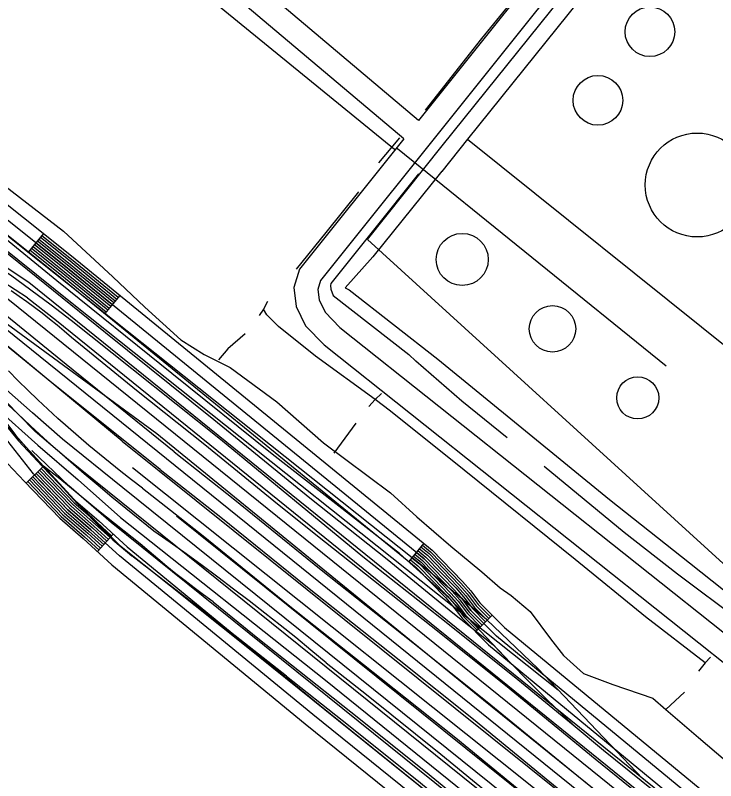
# Model space of a CAD drawing. Extents: x 3297753 to 3335611, y 652252 to 677623.
# Drawn here: x 3307998 to 3308890, y 666790 to 667766 of the extents above; entities that cross this region are included whole.
import ezdxf

# ---------------------------------------------------------------- set-up
doc = ezdxf.new("R2010")
doc.units = 0
for name, color, linetype in [('V-DOMW-TANK', 7, 'Continuous'), ('V-RAIL-TRAK', 7, 'Continuous'), ('V-ROAD-CNTR', 7, 'Continuous'), ('V-SITE-OTLN', 7, 'Continuous'), ('V-TOPO-SHOR', 7, 'Continuous'), ('V-UTIL-LINE', 7, 'Continuous')]:
    doc.layers.add(name, color=color, linetype=linetype)

msp = doc.modelspace()

# ---------------------------------------------------------------- linework, layer by layer
at = {"layer": 'V-DOMW-TANK'}
for centre, radius in [((3308806.61, 667744.63), 31.6), ((3308740.39, 667657.28), 31.68), ((3308866.88, 667549.43), 66.21), ((3308567.4, 667454.52), 33.14), ((3308682.42, 667366.08), 29.6), ((3308791.08, 667278.17), 26.83)]:
    msp.add_circle(centre, radius, dxfattribs=at)
at = {"layer": 'V-RAIL-TRAK'}
msp.add_line((3308122.21, 667097.14), (3308146.13, 667076.95), dxfattribs=at)
for points in [[(3308487.6, 667079.88), (3308325.09, 667206.48), (3308197.1, 667309.17), (3308050.59, 667427.14), (3307921.78, 667532.67), (3307787.42, 667639.37), (3307672.35, 667731.32), (3307557.4, 667821.77), (3307548.01, 667828.43), (3307538.5, 667834.92), (3307528.88, 667841.24), (3307519.15, 667847.39)], [(3307522.76, 667831.18), (3307532.52, 667824.93), (3307542.17, 667818.52), (3307551.7, 667811.93), (3307561.12, 667805.18), (3307570.42, 667798.26), (3307579.59, 667791.19), (3307588.64, 667783.95), (3307597.56, 667776.55), (3307606.35, 667769), (3307706.27, 667688.07), (3307844.65, 667576.99), (3307980.34, 667468.37), (3308112.82, 667361.28), (3308250.76, 667250.68), (3308373.27, 667151.03), (3308471.89, 667072.5)], [(3307519.1, 667739.62), (3307529.36, 667730.9), (3307533.86, 667726.95), (3307539.49, 667722.02), (3307549.48, 667712.98), (3307559.32, 667703.79), (3307569.01, 667694.43), (3307578.55, 667684.92), (3307587.94, 667675.26), (3307597.17, 667665.46), (3307606.25, 667655.51), (3307615.16, 667645.41), (3307623.92, 667635.17), (3307625.95, 667632.71), (3307632.51, 667624.8), (3307690.54, 667561.92), (3307726.85, 667522.6), (3307845.4, 667395.99), (3307937.92, 667295.7), (3307954.05, 667278.22), (3308033.66, 667191.2)], [(3307624.05, 667657.52), (3307648.97, 667641.4), (3307674, 667625.47), (3307699.15, 667609.72), (3307724.41, 667594.15), (3307749.79, 667578.76), (3307889.29, 667494.3), (3307904.25, 667486.43), (3307919.1, 667478.34), (3307933.83, 667470.04), (3307948.44, 667461.54), (3307962.93, 667452.83), (3307977.29, 667443.91), (3307991.52, 667434.79), (3308017.49, 667415.78), (3308043.33, 667396.6), (3308069.05, 667377.26), (3308146.4, 667315.53), (3308259.5, 667225.63), (3308440.69, 667076.26)], [(3308200.23, 667209.25), (3308062.58, 667320.68), (3307956.99, 667406.41), (3307888.45, 667461.58), (3307841.5, 667498.54)], [(3308182.56, 667187.14), (3308041.62, 667299.62), (3307921.64, 667397.67), (3307875.47, 667439.26)], [(3307992.48, 667414.79), (3308002.54, 667407.95), (3308012.48, 667400.95), (3308022.3, 667393.77), (3308031.99, 667386.42), (3308041.56, 667378.91), (3308050.99, 667371.24), (3308060.29, 667363.4), (3308069.46, 667355.41), (3308152.17, 667287.84), (3308239.5, 667218.67), (3308332.16, 667143.2), (3308393.22, 667094.31)], [(3308160, 667163.32), (3308146.07, 667173.86), (3308132.27, 667184.57), (3308118.59, 667195.44), (3308105.04, 667206.46), (3308091.61, 667217.63), (3308078.31, 667228.96), (3308065.15, 667240.45), (3308052.11, 667252.08), (3308039.22, 667263.86), (3308026.46, 667275.79), (3308013.83, 667287.87), (3308001.35, 667300.09), (3307989.01, 667312.45)], [(3308174.56, 667108.45), (3308156.54, 667122.71), (3308138.65, 667137.14), (3308120.89, 667151.72), (3308103.27, 667166.47), (3308085.78, 667181.38), (3308068.43, 667196.45), (3308051.22, 667211.68), (3308034.14, 667227.06), (3308017.21, 667242.59), (3308000.42, 667258.28), (3307983.77, 667274.12)], [(3308200.23, 667209.25), (3308277.6, 667148.47), (3308385.68, 667060.61), (3308504.5, 666966.62), (3308599.3, 666890.83), (3308713.47, 666797.33), (3308809.39, 666719.65), (3308899.49, 666646.79), (3309006.98, 666562.18), (3309083.55, 666500.04), (3309177.47, 666427.23), (3309272.01, 666350.35), (3309380.65, 666261.94), (3309413.56, 666234.06)], [(3308033.66, 667191.2), (3308058.63, 667163.9), (3308095.73, 667123.51), (3308122.21, 667097.14)], [(3308157.08, 667092.39), (3308103.68, 667134.4), (3308054.42, 667174.83), (3308033.66, 667191.2)], [(3308182.56, 667187.14), (3308259.92, 667126.36), (3308368.01, 667038.5), (3308486.83, 666944.52), (3308581.62, 666868.73), (3308695.79, 666775.22), (3308791.71, 666697.54), (3308881.82, 666624.68), (3308989.3, 666540.07), (3309065.87, 666477.93), (3309159.8, 666405.12), (3309254.34, 666328.24), (3309362.97, 666239.83), (3309395.88, 666211.95)], [(3308160, 667163.32), (3308237.36, 667102.55), (3308345.44, 667014.68), (3308464.26, 666920.7), (3308559.06, 666844.91), (3308673.23, 666751.4), (3308769.15, 666673.71), (3308859.26, 666600.85), (3308966.74, 666516.25), (3309043.31, 666454.1), (3309137.24, 666381.3), (3309231.77, 666304.42), (3309340.41, 666216.01), (3309373.32, 666188.13)], [(3308393.91, 666940.77), (3308374.6, 666956.81), (3308355.15, 666972.7), (3308335.58, 666988.43), (3308315.88, 667004), (3308296.06, 667019.41), (3308276.11, 667034.66), (3308256.04, 667049.74), (3308235.85, 667064.67), (3308215.54, 667079.43), (3308195.1, 667094.02), (3308174.56, 667108.45)], [(3308393.22, 667094.31), (3308527.93, 666987.73), (3308622.72, 666911.94), (3308736.89, 666818.43), (3308832.81, 666740.75), (3308922.92, 666667.89), (3309030.4, 666583.29), (3309106.97, 666521.14), (3309200.9, 666448.34), (3309295.44, 666371.45), (3309404.07, 666283.05), (3309436.98, 666255.17)], [(3308249.79, 667018.38), (3308237.79, 667027.1), (3308225.89, 667035.97), (3308214.12, 667045), (3308202.46, 667054.18), (3308190.93, 667063.51), (3308179.52, 667072.99), (3308168.23, 667082.61), (3308157.08, 667092.39)], [(3308343.55, 666923.7), (3308277.93, 666975.02), (3308212.12, 667026.1), (3308146.13, 667076.95)], [(3308440.69, 667076.26), (3308538.67, 666998.82), (3308633.47, 666923.03), (3308708.66, 666861.44), (3308747.64, 666829.52), (3308843.56, 666751.83), (3308933.66, 666678.98), (3309041.15, 666594.38), (3309117.72, 666532.22), (3309211.65, 666459.42), (3309306.18, 666382.54), (3309414.82, 666294.13), (3309447.73, 666266.25)], [(3308628.75, 666940.6), (3308551.34, 667022.45), (3308509.27, 667060.56), (3308487.6, 667079.88)], [(3308471.89, 667072.5), (3308555.37, 667004.45), (3308606.22, 666963.75), (3308628.75, 666940.6), (3308651.49, 666917.66), (3308674.43, 666894.92), (3308708.66, 666861.44)], [(3308249.79, 667018.38), (3308306.79, 666972.04), (3308425.61, 666878.06), (3308520.41, 666802.27), (3308634.58, 666708.77), (3308730.49, 666631.08), (3308820.6, 666558.22), (3308928.09, 666473.62), (3309004.66, 666411.47), (3309098.58, 666338.67), (3309193.12, 666261.79), (3309301.76, 666173.38), (3309334.67, 666145.5)], [(3308393.91, 666940.77), (3308445.2, 666900.2), (3308539.99, 666824.41), (3308654.17, 666730.91), (3308750.08, 666653.22), (3308840.19, 666580.36), (3308947.67, 666495.76), (3309024.24, 666433.61), (3309118.17, 666360.81), (3309212.71, 666283.93), (3309321.34, 666195.52), (3309354.25, 666167.64)], [(3308343.55, 666923.7), (3308414.58, 666867.52), (3308509.38, 666791.73), (3308623.55, 666698.22), (3308719.47, 666620.54), (3308809.57, 666547.68), (3308917.06, 666463.08), (3308993.63, 666400.93), (3309087.56, 666328.13), (3309182.09, 666251.24), (3309290.73, 666162.84), (3309323.64, 666134.95)]]:
    msp.add_lwpolyline(points, dxfattribs=at)
at = {"layer": 'V-ROAD-CNTR'}
for p, q in [((3308033.56, 667487.52), (3308014.83, 667464.09)), ((3308130.84, 667408.81), (3308111.89, 667385.55)), ((3308033.11, 667190.26), (3308011.48, 667169.47)), ((3308122.61, 667104.6), (3308102.42, 667082.41)), ((3308518.45, 667092.96), (3308499.5, 667069.71)), ((3308605.47, 667001.41), (3308584.2, 666980.25))]:
    msp.add_line(p, q, dxfattribs=at)
for points in [[(3308511.6, 667631.63), (3308052.7, 668018.79), (3308035.04, 668008.38), (3307944.7, 667909.74)], [(3308492.85, 667608.19), (3308050.79, 667981.16)], [(3308797.5, 666792.97), (3308663.64, 666933.54), (3308598.53, 666995.81), (3308524.32, 667057.88), (3308011.86, 667465.51), (3307575, 667815.59), (3307529.39, 667849.17), (3307478.1, 667880.5), (3307430.84, 667905), (3307380.79, 667920.47), (3307319.91, 667938.04), (3307263.67, 667948.39), (3307190.03, 667956.96), (3307126.98, 667954.45), (3307068.6, 667948.42), (3307001.07, 667936.62), (3306951.34, 667922.79), (3306897.7, 667903.7), (3306855.01, 667884.8), (3306802.66, 667857.25), (3306759.41, 667828.06), (3306727.63, 667803.79), (3306348.71, 667491.51), (3305854.75, 667088.55)], [(3305711.53, 666949.64), (3305855.92, 667063.43), (3306240.04, 667378.77), (3306740.28, 667791.71), (3306788.33, 667827.78), (3306846.06, 667861.82), (3306897.95, 667887.63), (3306952.37, 667907.91), (3307023.59, 667925.94), (3307097.58, 667934.9), (3307186.25, 667939.61), (3307257.27, 667931.72), (3307316, 667918.41), (3307371.73, 667908.58), (3307429.81, 667885.07), (3307485, 667856.92), (3307526.8, 667831.05), (3307591.8, 667782.72), (3308072.56, 667396.96), (3308689.54, 666906.34)], [(3308731.42, 667906.37), (3308511.6, 667631.63)], [(3307508.87, 667896.69), (3307549.78, 667872.12), (3307590.11, 667845.5), (3307642.73, 667799.82), (3308069.24, 667459.01), (3308529.16, 667084.23), (3308567.89, 667044.13), (3308578.37, 667032.31), (3308589.87, 667017.09), (3308621.23, 666985.57), (3309315.86, 666412.94), (3309592.5, 666185.58), (3309626.39, 666152.16), (3309672.49, 666107.65), (3309700.04, 666081.79), (3309750.72, 666027.44), (3309852.73, 665909.2), (3309882.48, 665882.78), (3309935.73, 665830.08)], [(3308754.84, 667887.63), (3308386.98, 667427.85), (3308383.32, 667416.09), (3308385, 667403.25), (3308392.7, 667387.26), (3308411.61, 667367.95), (3308916.05, 666966.9)], [(3309937.06, 665807.67), (3309872.22, 665871.83), (3309842.03, 665898.65), (3309739.55, 666017.42), (3309689.41, 666071.19), (3309662.15, 666096.79), (3309615.92, 666141.43), (3309582.45, 666174.42), (3309306.32, 666401.35), (3308611.12, 666974.47), (3308578.52, 667007.24), (3308566.76, 667022.8), (3308556.88, 667033.93), (3308518.99, 667073.17), (3308059.82, 667447.33), (3307633.13, 667788.29), (3307581.02, 667833.52), (3307541.78, 667859.43), (3307501.82, 667883.43)], [(3307494.76, 667870.17), (3307533.78, 667846.73), (3307571.93, 667821.55), (3307623.53, 667776.76), (3308050.4, 667435.66), (3308508.83, 667062.11), (3308545.87, 667023.74), (3308555.15, 667013.28), (3308567.17, 666997.38), (3308601, 666963.36), (3309296.79, 666389.77), (3309572.4, 666163.26), (3309605.44, 666130.69), (3309651.81, 666085.92), (3309678.78, 666060.6), (3309728.38, 666007.4), (3309831.32, 665888.09), (3309861.95, 665860.89), (3309916.93, 665806.48)], [(3308013.31, 667405.53), (3307981.98, 667426.14), (3307960.34, 667438.46), (3307865.93, 667487.88), (3307779.09, 667543.24), (3307714.01, 667580.45), (3307606.15, 667672.09), (3307559.18, 667706.71), (3307481.48, 667774.09)], [(3310084.46, 665676.54), (3309917.6, 665808.62), (3309869.66, 665851.15), (3309840.27, 665882.86), (3309719.43, 666015.89), (3309673.18, 666064.94), (3309637.88, 666099.8), (3309592.14, 666145.48), (3309534.68, 666196.03), (3309460.68, 666257.12), (3308014.93, 667425.29), (3307983.44, 667446.18), (3307953.07, 667466), (3307882.07, 667516.71), (3307841.96, 667541.15), (3307607.04, 667696.21), (3307572.58, 667720.88), (3307542.76, 667744.46), (3307507.92, 667770.51)], [(3307468.4, 667765.39), (3307532.81, 667711.48), (3307635.06, 667611.63), (3307679.88, 667565.68), (3307867.97, 667377.42), (3307912.42, 667330.4), (3307941.13, 667297.39), (3308002.01, 667223.39), (3308032.21, 667191.18), (3308075.07, 667146.6), (3308104.07, 667121.48), (3308140.55, 667088.26), (3308386.29, 666886.3), (3309252.89, 666187.41), (3309336.23, 666123.95), (3309361.73, 666109.56), (3309491.57, 666039.51), (3309635.23, 665971.18), (3309690.82, 665944.63), (3309735.32, 665917.91), (3309907.65, 665794.83)], [(3309193, 666292.13), (3308063.16, 667201.52), (3308023.22, 667235.49), (3308002.85, 667256.3), (3307970.41, 667288.79), (3307925.11, 667340.62), (3307840.01, 667432.41), (3307792.59, 667477.82), (3307771.44, 667497.43), (3307748.62, 667518.63), (3307703.15, 667550.08), (3307675.36, 667577.21), (3307647.6, 667608.03), (3307591.06, 667672.04), (3307555.44, 667709.3)], [(3309910.52, 665774.36), (3309727.08, 665905.36), (3309683.71, 665931.4), (3309628.78, 665957.64), (3309484.79, 666026.13), (3309354.48, 666096.42), (3309327.96, 666111.39), (3309243.63, 666175.61), (3308376.82, 666874.67), (3308130.74, 667076.91), (3308094.11, 667110.26), (3308064.73, 667135.71), (3308020.85, 667181.37), (3307988.48, 667223.12), (3307929.93, 667287.42), (3307901.31, 667320.32), (3307857.22, 667366.96), (3307669.2, 667555.14), (3307624.45, 667601.02), (3307522.75, 667700.34)], [(3307512.68, 667689.21), (3307613.84, 667590.42), (3307658.53, 667544.6), (3307846.46, 667356.51), (3307890.19, 667310.24), (3307918.72, 667277.44), (3307980.72, 667202.1), (3308009.48, 667171.55), (3308054.39, 667124.82), (3308084.15, 667099.04), (3308120.92, 667065.57), (3308367.35, 666863.04), (3309234.38, 666163.8), (3309319.69, 666098.83), (3309347.23, 666083.29), (3309478, 666012.75), (3309622.32, 665944.1), (3309676.6, 665918.18), (3309718.85, 665892.8), (3309888.94, 665771.34)], [(3308133.87, 667222.93), (3307589.24, 667674.1)], [(3308135, 667163.49), (3308057.95, 667225.37), (3308019.59, 667259.16), (3307986.81, 667288.5), (3307953.38, 667327.05), (3307901.41, 667390.81), (3307859, 667435.85), (3307825.36, 667466.92), (3307790.33, 667496.43), (3307629.85, 667628.13)], [(3308492.85, 667608.2), (3308360.01, 667442.17), (3308352.72, 667418.72), (3308355.88, 667394.59), (3308367.81, 667369.79), (3308391.48, 667345.63), (3309271.67, 666645.83)], [(3309869.66, 665851.15), (3309686.12, 665997.35), (3309267.16, 666331.44), (3307903.26, 667432.08), (3307714.01, 667580.45)], [(3307703.15, 667550.08), (3307768.48, 667480.56), (3307841.72, 667405.76), (3307881.92, 667363.83), (3307935.32, 667308.29), (3307973.01, 667265.62), (3308026.37, 667217.98), (3308078, 667173.72), (3308131.76, 667125.82), (3308393.01, 666918.51), (3308955.56, 666464.07), (3309054.7, 666385.36), (3309232.42, 666240.9), (3309294.43, 666192.65), (3309337.76, 666161.05), (3309364.23, 666140.58), (3309401.57, 666114.77), (3309435.07, 666092.32), (3309465.32, 666072.91), (3309510.16, 666046.26), (3309729.91, 665939.82)], [(3308031.69, 667485.18), (3308067.36, 667456.67), (3308128.95, 667406.48)], [(3308024.19, 667475.8), (3308059.82, 667447.33), (3308121.37, 667397.18)], [(3308026.07, 667478.15), (3308061.7, 667449.67), (3308123.27, 667399.51)], [(3308027.94, 667480.49), (3308063.59, 667452), (3308125.16, 667401.83)], [(3308029.81, 667482.83), (3308065.47, 667454.34), (3308127.06, 667404.16)], [(3308016.7, 667466.43), (3308052.28, 667438), (3308113.79, 667387.88)], [(3308018.58, 667468.77), (3308054.17, 667440.33), (3308115.69, 667390.2)], [(3308020.45, 667471.12), (3308056.05, 667442.67), (3308117.58, 667392.53)], [(3308022.32, 667473.46), (3308057.94, 667445), (3308119.48, 667394.85)], [(3309656.42, 666055.81), (3308874.05, 666689.24), (3307917.22, 667461.03)], [(3309683.81, 666019.09), (3309388.21, 666253.07), (3309184.44, 666416.73), (3308594.53, 666893.16), (3308178.04, 667232.27), (3307879.57, 667450.65)], [(3308013.31, 667405.53), (3308050.18, 667376.75), (3309482.71, 666218.5), (3309540.34, 666171.93), (3309606.96, 666110.34), (3309642.48, 666074.49), (3309720.4, 665970.05)], [(3307954.39, 667287.83), (3307998.4, 667230.07), (3308031.45, 667192.78), (3308076.56, 667143.79), (3308097.11, 667124.56), (3308130.79, 667090.59), (3308291.91, 666961.65), (3309220.29, 666214.57), (3309276.27, 666169.04), (3309316.13, 666138.33), (3309337.59, 666124.44), (3309363.63, 666110.3), (3309408.49, 666094.02)], [(3308133.87, 667222.93), (3309597.99, 666049.65)], [(3309510.16, 666046.26), (3309439.38, 666078.35), (3309408.49, 666094.02), (3309318.33, 666155.86), (3308120.11, 667119.32), (3308065.89, 667166.26), (3308019.06, 667211.29)], [(3308024.45, 667181.94), (3308066.8, 667137.88), (3308096.1, 667112.5), (3308114.53, 667095.72)], [(3308026.62, 667184.02), (3308068.86, 667140.06), (3308098.1, 667114.75), (3308116.55, 667097.94)], [(3308028.78, 667186.1), (3308070.93, 667142.24), (3308100.09, 667116.99), (3308118.57, 667100.16)], [(3308030.94, 667188.18), (3308073, 667144.42), (3308102.08, 667119.23), (3308120.59, 667102.38)], [(3308147.01, 667189.39), (3309337.49, 666239.7), (3309560.91, 666068.45)], [(3308015.8, 667173.63), (3308058.53, 667129.17), (3308088.14, 667103.53), (3308106.46, 667086.85)], [(3308017.97, 667175.7), (3308060.59, 667131.35), (3308090.13, 667105.77), (3308108.48, 667089.07)], [(3308020.13, 667177.78), (3308062.66, 667133.53), (3308092.12, 667108.02), (3308110.49, 667091.29)], [(3308022.29, 667179.86), (3308064.73, 667135.71), (3308094.11, 667110.26), (3308112.51, 667093.5)], [(3308013.64, 667171.55), (3308056.46, 667127), (3308086.14, 667101.29), (3308104.44, 667084.63)], [(3309634.04, 666002.58), (3309537.57, 666059.91), (3309509.45, 666076.5), (3309472.57, 666098.63), (3309452.72, 666113.04), (3309427.57, 666130.67), (3309395.6, 666152.38), (3309353.89, 666183.09), (3308135, 667163.49)], [(3309683.78, 665998.19), (3309635.36, 666027.16), (3309586.99, 666055.42), (3309541.63, 666079.19), (3309472.47, 666117.69), (3309384.98, 666180.23), (3309337.49, 666217.11), (3308203.14, 667127.34)], [(3308512.77, 667085.98), (3308523.06, 667077.6), (3308561.28, 667038.01), (3308571.41, 667026.6), (3308583.06, 667011.18), (3308599.1, 666995.06)], [(3308514.66, 667088.31), (3308525.1, 667079.81), (3308563.49, 667040.05), (3308573.73, 667028.51), (3308585.33, 667013.15), (3308601.22, 666997.17)], [(3308516.56, 667090.64), (3308527.13, 667082.02), (3308565.69, 667042.09), (3308576.05, 667030.41), (3308587.6, 667015.12), (3308603.35, 666999.29)], [(3308505.19, 667076.68), (3308514.93, 667068.75), (3308552.48, 667029.86), (3308562.12, 667018.99), (3308573.98, 667003.3), (3308590.59, 666986.6)], [(3308507.08, 667079.01), (3308516.96, 667070.96), (3308554.68, 667031.89), (3308564.44, 667020.9), (3308576.25, 667005.27), (3308592.71, 666988.71)], [(3308508.98, 667081.33), (3308518.99, 667073.17), (3308556.88, 667033.93), (3308566.76, 667022.8), (3308578.52, 667007.24), (3308594.84, 666990.83)], [(3308510.87, 667083.66), (3308521.03, 667075.38), (3308559.08, 667035.97), (3308569.09, 667024.7), (3308580.79, 667009.21), (3308596.97, 666992.94)], [(3308501.4, 667072.03), (3308510.86, 667064.32), (3308548.07, 667025.78), (3308557.47, 667015.19), (3308569.44, 666999.35), (3308586.33, 666982.37)], [(3308503.29, 667074.36), (3308512.89, 667066.53), (3308550.27, 667027.82), (3308559.8, 667017.09), (3308571.71, 667001.32), (3308588.46, 666984.48)]]:
    msp.add_lwpolyline(points, dxfattribs=at)
at = {"layer": 'V-SITE-OTLN'}
msp.add_lwpolyline([(3310059.31, 668485.99), (3309541.58, 667838.59), (3309020.19, 667211.38), (3308900.15, 667066.98), (3308446.64, 667480.08), (3308541.98, 667599.31), (3308818.85, 667943.59), (3308800.75, 667958.59), (3307977.96, 668640.29), (3308849.49, 669316.77), (3309505.91, 668836.05), (3309552.11, 668802.21), (3309584.34, 668847.67)], close=True, dxfattribs=at)
at = {"layer": 'V-TOPO-SHOR'}
for p, q in [((3308487.48, 667609.47), (3308460.65, 667577.69)), ((3308431.81, 667245.88), (3308403.94, 667207.7)), ((3308850.56, 666903.16), (3308827.09, 666881.01))]:
    msp.add_line(p, q, dxfattribs=at)
for points in [[(3308807.27, 668003.65), (3308743.8, 667924.07), (3308664.75, 667825.45), (3308591.99, 667735.92), (3308520.09, 667644.65)], [(3307491.99, 667924.29), (3307546.38, 667883.64), (3307591.25, 667849.94), (3307646.5, 667807.38), (3307699.04, 667767.28), (3307771.46, 667710.43), (3307828.76, 667661.24), (3307872.37, 667630.87), (3307927.44, 667584.11), (3307984.39, 667548.5), (3308059.09, 667490.62), (3308122.09, 667432.3), (3308163, 667393.62), (3308208.94, 667351.93), (3308238.55, 667333.37), (3308271.52, 667317.01), (3308330.93, 667273.34), (3308390.43, 667220.79), (3308476.12, 667157.3), (3308509.42, 667126.43), (3308552.73, 667089.05)], [(3308511.5, 667563.81), (3308452.42, 667489.81), (3308399.96, 667424.04), (3308399.33, 667421.33), (3308400.08, 667416.6), (3308402.91, 667408.52), (3308499.48, 667333.54)], [(3308435.2, 667540.83), (3308393.59, 667488.9), (3308355.65, 667442.23)], [(3308319.05, 667401.05), (3308314.34, 667391.03), (3308308.49, 667383.29)], [(3308456.38, 667276.04), (3308380.3, 667331.22), (3308333.34, 667369.2), (3308318.21, 667384.17), (3308314.34, 667391.03)], [(3308290.57, 667359.99), (3308268.5, 667340.55), (3308256.97, 667326.68)], [(3308624.73, 667227.2), (3308567.1, 667274.03), (3308508.36, 667325.07), (3308499.48, 667333.54)], [(3308464.39, 667283.6), (3308456.38, 667276.04), (3308448.4, 667267.12)], [(3308876.81, 666940.56), (3308800.93, 666999.31), (3308711.28, 667072.45), (3308569.83, 667185.89), (3308476.08, 667261.22), (3308456.38, 667276.04)], [(3308921, 666993.93), (3308841.65, 667053.38), (3308773.68, 667106.53), (3308671.66, 667190.58)], [(3308552.73, 667089.05), (3308592.44, 667056.6), (3308615.82, 667036.2), (3308629.81, 667026.42), (3308653.96, 667006.03), (3308679.88, 666971.06), (3308696.35, 666949.79), (3308722.08, 666927.11), (3308759.2, 666913.08), (3308810.22, 666895.41), (3308827.09, 666881.01), (3308868.65, 666845.56), (3308914.33, 666806.37)], [(3308883.8, 666947.77), (3308876.81, 666940.56), (3308868.47, 666929.9)]]:
    msp.add_lwpolyline(points, dxfattribs=at)
at = {"layer": 'V-UTIL-LINE'}
for points in [[(3309576.7, 668818.22), (3309578.16, 668806.33), (3309560.44, 668783.44), (3309533.78, 668805.26), (3309329.04, 668553.83), (3309200.45, 668398.18), (3309180.02, 668373.45), (3309093.43, 668259.87), (3309093.43, 668259.87), (3309060.64, 668218.41), (3309059.85, 668211.54), (3308964.13, 668091.46), (3308889.27, 667999.06), (3308889.79, 667999.53), (3308847.71, 667948.11), (3308845.72, 667945.65), (3308574.18, 667607.98), (3308574.18, 667607.98), (3308541.39, 667566.51), (3308541.41, 667567), (3308453.54, 667457.92), (3308453.54, 667457.92), (3308418.37, 667418.52), (3308423.19, 667415.85)], [(3308827.43, 667318.43), (3308484.98, 667595.5), (3308481.01, 667594.69), (3308253.4, 667780.19), (3308042.44, 667951.69), (3307979.18, 667877.03)], [(3308574.18, 667607.98), (3308915.3, 667334.41), (3308947.82, 667369.49), (3308948.79, 667368.95), (3309073.9, 667519.81), (3309201.68, 667675.48)], [(3308423.19, 667415.85), (3308536.18, 667327.32), (3308755.21, 667148.58), (3308857.21, 667067.91)], [(3308857.21, 667067.91), (3308974.57, 666974.74), (3308974.57, 666974.74), (3309516.74, 666545.43), (3309516.74, 666545.43), (3309555.43, 666512.74), (3309556.41, 666512.75), (3310050.11, 666115.99), (3310050.11, 666115.99), (3310151.23, 666034.32), (3310151.23, 666034.32), (3310175.95, 666012.44)]]:
    msp.add_lwpolyline(points, dxfattribs=at)

doc.saveas('drawing.dxf')
